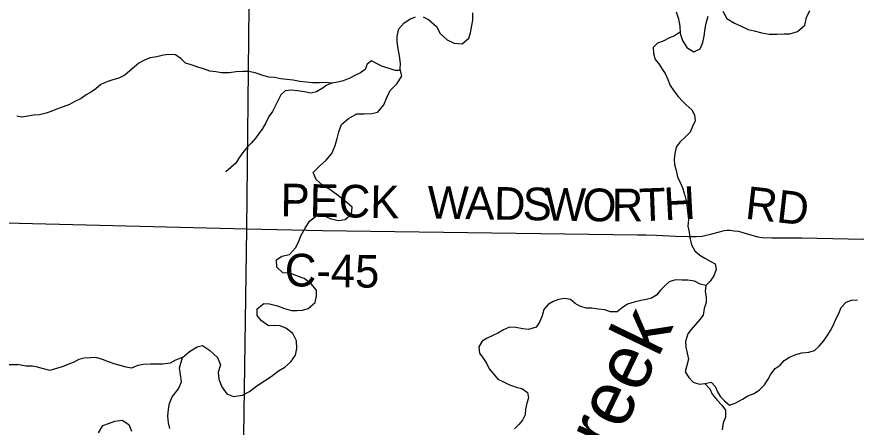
# Model space of a CAD drawing. Extents: x 1857828 to 2277390, y 930619 to 1324581.
# Drawn here: x 2037341 to 2045060, y 1160303 to 1164074 of the extents above; entities that cross this region are included whole.
import ezdxf

# ---------------------------------------------------------------- set-up
doc = ezdxf.new("R2010")
doc.units = 0
for name, color, linetype in [('GM_X_County_Road', 7, 'Continuous'), ('GM_X_County_Road_Text', 7, 'Continuous'), ('GM_X_Major_River', 7, 'Continuous'), ('GM_X_Minor_River', 7, 'Continuous'), ('GM_X_Minor_River_Text', 7, 'Continuous'), ('GM_X_Township_Road', 7, 'Continuous')]:
    doc.layers.add(name, color=color, linetype=linetype)

msp = doc.modelspace()

# ---------------------------------------------------------------- linework, layer by layer
at = {"layer": 'GM_X_County_Road'}
msp.add_lwpolyline([(2039457.2, 1162124.6), (2040149.3, 1162110.8), (2043049.9, 1162072.2), (2043124.2, 1162072.4), (2043224.5, 1162068.7), (2043397, 1162059.3), (2043521.4, 1162055.7), (2043557.5, 1162055.8), (2043589.6, 1162055.9), (2043643.7, 1162060.1), (2043733.9, 1162080.4), (2043804.1, 1162098.7), (2043846.2, 1162110.9), (2043872.2, 1162112.9), (2043902.3, 1162113), (2043938.4, 1162109.2), (2043976.6, 1162103.3), (2044035.3, 1162087.2), (2044091.1, 1162069.6), (2044121.1, 1162061.6), (2044151.3, 1162053.7), (2044195.4, 1162047.8), (2044285.7, 1162042.1), (2044438.2, 1162044.3), (2044560.5, 1162043), (2046410.2, 1162004.7)], dxfattribs=at)
at = {"layer": 'GM_X_Major_River'}
for points in [[(2043832.8, 1164125.4), (2043870.8, 1164059.1), (2043941, 1164016.7), (2043995.2, 1163990.4), (2044065.4, 1163958.1), (2044121.7, 1163945.9), (2044192, 1163927.6), (2044260.3, 1163913.3), (2044330.6, 1163915.1), (2044399, 1163916.8), (2044449.2, 1163918.7), (2044521.6, 1163940.5), (2044588.1, 1163996.4), (2044602.4, 1164068.6), (2044634.8, 1164132.7)], [(2040877.6, 1163541.5), (2040866.5, 1163596.1), (2040868.7, 1163646.2), (2040858.9, 1163714.5), (2040849, 1163778.7), (2040839.2, 1163844.9), (2040839.3, 1163897.1), (2040853.6, 1163963.2), (2040902, 1164019.2), (2040954.4, 1164051.1), (2041008.8, 1164075)], [(2041077.1, 1164074.8), (2041127.3, 1164050.5), (2041201.4, 1163986.1), (2041235.4, 1163921.8), (2041297.5, 1163863.4), (2041361.7, 1163833.1), (2041436.1, 1163826.8), (2041496.5, 1163876.7), (2041512.8, 1163926.8), (2041525, 1163993), (2041533.2, 1164043.1), (2041535.5, 1164111.3)], [(2043404.7, 1164120.9), (2043424.6, 1164056.6), (2043438.4, 1163988.4)], [(2043438.4, 1163988.4), (2043440.2, 1163922.2), (2043464.2, 1163855.9), (2043502.1, 1163791.6), (2043568.3, 1163751.2), (2043626.7, 1163779.1), (2043649, 1163837.2), (2043661.2, 1163897.3), (2043671.5, 1163965.5), (2043679.7, 1164015.6), (2043698, 1164079.8)], [(2038837.7, 1160849.2), (2038864.2, 1160943.3), (2038930.7, 1160999.3), (2038999.1, 1161041.1), (2039049.4, 1161055), (2039113.6, 1161010.7), (2039185.8, 1160944.2), (2039215.7, 1160875.9), (2039193.4, 1160809.8), (2039199.2, 1160743.6), (2039225.1, 1160675.3), (2039273.1, 1160611), (2039335.3, 1160584.7), (2039415.8, 1160598.4), (2039482.2, 1160632.3), (2039548.7, 1160682.2), (2039619.2, 1160728.1), (2039681.6, 1160770), (2039748.1, 1160821.9), (2039806.5, 1160853.8), (2039861, 1160903.8), (2039905.4, 1160963.8), (2039915.6, 1161027.9), (2039913.8, 1161098.1), (2039879.9, 1161164.4), (2039813.7, 1161214.8), (2039761.5, 1161235.1), (2039709.3, 1161237.3), (2039657, 1161233.4), (2039590.8, 1161279.8), (2039552.8, 1161330.1), (2039553, 1161390.2), (2039613.5, 1161440.2), (2039663.7, 1161438), (2039738, 1161417.7), (2039802.2, 1161393.4), (2039866.5, 1161377.1), (2039916.7, 1161376.9), (2039967, 1161378.8), (2040021.3, 1161392.6), (2040083.8, 1161448.6), (2040098.1, 1161510.7), (2040096.2, 1161562.8), (2040048.2, 1161621.2), (2039984, 1161669.5), (2039923.8, 1161691.8), (2039855.5, 1161718.1), (2039787.2, 1161722.4), (2039733.1, 1161774.7), (2039729.3, 1161840.9), (2039779.7, 1161874.8), (2039850.1, 1161890.6), (2039902.5, 1161950.6), (2039930.8, 1162002.7), (2039955.1, 1162066.8), (2039991.5, 1162130.8), (2040033.9, 1162196.9), (2040100.4, 1162248.8), (2040168.8, 1162246.6), (2040222.9, 1162220.3), (2040295.2, 1162202), (2040359.6, 1162211.8), (2040418, 1162261.7), (2040426.3, 1162323.9), (2040358.1, 1162384.3), (2040290, 1162434.7), (2040219.8, 1162487.1), (2040149.6, 1162529.4), (2040095.5, 1162579.8), (2040067.5, 1162644.1), (2040124, 1162702), (2040186.5, 1162756), (2040236.9, 1162818), (2040267.3, 1162892.1), (2040287.6, 1162956.2), (2040301.9, 1163018.3), (2040326.2, 1163084.5), (2040392.7, 1163138.4), (2040469.2, 1163182.2), (2040535.6, 1163182), (2040605.9, 1163185.8), (2040662.2, 1163199.6), (2040716.7, 1163265.6), (2040743.1, 1163333.7), (2040773.4, 1163397.8), (2040835.9, 1163459.8), (2040880.4, 1163527.8)], [(2040880.4, 1163527.8), (2040877.6, 1163541.5)], [(2038749.5, 1160291.9), (2038737.6, 1160342.1), (2038729.8, 1160406.3), (2038736, 1160470.4), (2038746.2, 1160522.5), (2038768.5, 1160582.6), (2038829.1, 1160654.6), (2038855.4, 1160720.7), (2038845.6, 1160789), (2038837.7, 1160849.2)], [(2038092.2, 1160252), (2038132.6, 1160320.1), (2038182.9, 1160338), (2038241.2, 1160359.8), (2038309.6, 1160367.6), (2038371.8, 1160327.3), (2038395.7, 1160267)]]:
    msp.add_lwpolyline(points, dxfattribs=at)
at = {"layer": 'GM_X_Minor_River'}
for points in [[(2043439.4, 1163932.6), (2043434.3, 1163930.9), (2043387.9, 1163901), (2043337.6, 1163877.1), (2043285.2, 1163849.2), (2043232.9, 1163831.4), (2043192.5, 1163791.4), (2043196.3, 1163737.2), (2043210.2, 1163681), (2043244.3, 1163642.8), (2043274.3, 1163594.5), (2043304.3, 1163552.2), (2043328.3, 1163498), (2043350.2, 1163443.7), (2043382.2, 1163395.5), (2043422.3, 1163343.2), (2043458.4, 1163300.9), (2043496.4, 1163266.6), (2043548.6, 1163220.3), (2043572.6, 1163172.1), (2043578.4, 1163119.9), (2043556.1, 1163065.8), (2043533.8, 1163015.7), (2043485.4, 1162963.8), (2043439, 1162923.8), (2043404.7, 1162877.8), (2043392.4, 1162819.7), (2043386.2, 1162767.5), (2043390.1, 1162717.4), (2043404, 1162661.1), (2043415.8, 1162604.9), (2043439.8, 1162552.7), (2043463.8, 1162502.4), (2043479.7, 1162444.2), (2043497.6, 1162381.9), (2043505.4, 1162319.7), (2043513.3, 1162263.5), (2043517.1, 1162211.3), (2043512.9, 1162151.2), (2043522.8, 1162097), (2043530.7, 1162046.8), (2043544.5, 1161980.5), (2043576.5, 1161924.2), (2043622.6, 1161883.9), (2043666.8, 1161857.7), (2043717, 1161829.4), (2043763.1, 1161803.1), (2043771, 1161751), (2043750.7, 1161692.9), (2043718.4, 1161644.8), (2043678, 1161606.9)], [(2040868.7, 1163581.7), (2040820.8, 1163581.8), (2040764.6, 1163600.1), (2040704.3, 1163618.3), (2040654.1, 1163642.6), (2040603.9, 1163668.9), (2040563.6, 1163638.9), (2040545.3, 1163588.9), (2040503, 1163560.9), (2040454.7, 1163537), (2040404.3, 1163509.1), (2040341.9, 1163487.3), (2040293.6, 1163473.5), (2040239.2, 1163463.6), (2040176.9, 1163469.9), (2040124.6, 1163468.1), (2040060.3, 1163466.3), (2040002, 1163472.6), (2039943.7, 1163480.8), (2039881.4, 1163491.1), (2039823.1, 1163497.3), (2039768.8, 1163503.6), (2039710.5, 1163515.8), (2039658.2, 1163520), (2039594, 1163538.3), (2039533.7, 1163560.6), (2039471.4, 1163570.9), (2039419.1, 1163573.1), (2039358.8, 1163569.3), (2039294.4, 1163559.5), (2039222, 1163559.8), (2039171.7, 1163570), (2039117.5, 1163576.3), (2039059.2, 1163596.5), (2039005, 1163612.8), (2038944.7, 1163633.1), (2038892.5, 1163649.3), (2038852.4, 1163687.6), (2038800.2, 1163723.9), (2038739.9, 1163728.2), (2038689.6, 1163722.3), (2038629.2, 1163706.5), (2038568.9, 1163696.7), (2038516.5, 1163676.9), (2038464.1, 1163647), (2038419.7, 1163611), (2038381.4, 1163577.1), (2038335.1, 1163539.1), (2038278.7, 1163511.3), (2038224.3, 1163495.4), (2038170, 1163477.6), (2038113.6, 1163451.7), (2038067.2, 1163413.8), (2038026.9, 1163383.8), (2037980.5, 1163357.9), (2037932.1, 1163324), (2037869.7, 1163294.1), (2037825.4, 1163268.2), (2037769, 1163248.4), (2037714.6, 1163228.5), (2037662.3, 1163208.7), (2037609.9, 1163188.8), (2037549.6, 1163173), (2037495.2, 1163169.2), (2037442.9, 1163161.4), (2037388.6, 1163153.6), (2037341.1, 1163160.1)], [(2040239.2, 1163463.6), (2040190.9, 1163445.8), (2040150.6, 1163415.8), (2040098.2, 1163383.9), (2040043.9, 1163374.1), (2039985.6, 1163384.4), (2039923.3, 1163392.6), (2039863, 1163400.9), (2039808.7, 1163395.1), (2039770.3, 1163357.1), (2039746, 1163309), (2039719.7, 1163259), (2039691.4, 1163202.9), (2039659.1, 1163156.9), (2039632.7, 1163100.8), (2039598.4, 1163042.8), (2039568.1, 1163002.8), (2039537.8, 1162962.8), (2039499.4, 1162914.8), (2039461.1, 1162878.8), (2039418.7, 1162828.8), (2039384.3, 1162776.8), (2039354, 1162730.8), (2039309.6, 1162690.8), (2039263.2, 1162650.9)], [(2043678, 1161606.9), (2043625.8, 1161619.1), (2043573.6, 1161645.4), (2043511.3, 1161653.6), (2043457, 1161655.9), (2043398.7, 1161656.1), (2043340.3, 1161638.3), (2043297.9, 1161598.3), (2043259.6, 1161562.3), (2043225.2, 1161516.3), (2043178.9, 1161488.4), (2043128.6, 1161476.6), (2043078.3, 1161466.7), (2043017.9, 1161452.9), (2042955.5, 1161433.1), (2042909.1, 1161399.2), (2042862.8, 1161363.2), (2042800.4, 1161363.5), (2042744.2, 1161381.8), (2042685.9, 1161388), (2042627.6, 1161396.2), (2042577.3, 1161396.4), (2042519, 1161414.7), (2042474.9, 1161441), (2042432.8, 1161477.2), (2042378.5, 1161487.5), (2042322.2, 1161477.7), (2042273.9, 1161459.8), (2042227.5, 1161431.9), (2042189.1, 1161385.9), (2042172.9, 1161325.8), (2042148.5, 1161269.7), (2042116.2, 1161223.7), (2042047.8, 1161201.9), (2041995.5, 1161208.1), (2041931.2, 1161220.4), (2041872.9, 1161222.6), (2041816.5, 1161196.7), (2041764.1, 1161168.9), (2041711.7, 1161143), (2041665.4, 1161121.1), (2041621.1, 1161095.2), (2041590.7, 1161043.1), (2041596.6, 1160984.9), (2041628.6, 1160938.7), (2041660.6, 1160890.4), (2041684.6, 1160840.2), (2041722.7, 1160797.9), (2041764.7, 1160745.6), (2041816.9, 1160719.3), (2041867.1, 1160695), (2041933.4, 1160672.7), (2041985.7, 1160658.5), (2042037.8, 1160622.2), (2042047.7, 1160572), (2042031.5, 1160523.9), (2042019.2, 1160469.8), (2042017, 1160415.6), (2041990.7, 1160367.6), (2041956.4, 1160327.6), (2041918.1, 1160287.6)], [(2043678, 1161606.9), (2043671.8, 1161550.7), (2043681.7, 1161498.5), (2043681.5, 1161448.4), (2043663.2, 1161394.3), (2043653, 1161334.1), (2043622.7, 1161292.1), (2043582.3, 1161248.1), (2043542, 1161202.2), (2043511.7, 1161162.2), (2043491.3, 1161090), (2043493.2, 1161039.9), (2043507, 1160983.6), (2043518.9, 1160929.4), (2043502.7, 1160871.3), (2043488.4, 1160813.2), (2043522.4, 1160760.9), (2043560.5, 1160716.6), (2043618.7, 1160700.3), (2043669, 1160704.2), (2043725.4, 1160716), (2043763.5, 1160677.7), (2043783.4, 1160627.5), (2043811.4, 1160583.2), (2043847.5, 1160547)], [(2043847.5, 1160547), (2043893.6, 1160506.7), (2043954, 1160526.5), (2044014.5, 1160562.4), (2044064.8, 1160592.3), (2044121.2, 1160612.1), (2044171.6, 1160648.1), (2044216, 1160694), (2044250.3, 1160744.1), (2044274.6, 1160792.1), (2044315, 1160842.1), (2044359.4, 1160874), (2044397.7, 1160916), (2044448.1, 1160947.9), (2044504.5, 1160971.8), (2044560.8, 1160987.6), (2044623.2, 1160993.4), (2044675.5, 1161007.2), (2044719.9, 1161047.2), (2044758.3, 1161093.2), (2044792.6, 1161143.2), (2044822.9, 1161193.2), (2044849.2, 1161239.3), (2044873.6, 1161295.4), (2044899.9, 1161349.4), (2044922.2, 1161403.5), (2044968.6, 1161451.5), (2045016.9, 1161471.3), (2045073.2, 1161473.1)], [(2035840.6, 1160612.6), (2035907.4, 1160647.7), (2035957.6, 1160642.9), (2036023.8, 1160635.9), (2036092.3, 1160642.8), (2036159.1, 1160675.9), (2036225.5, 1160685), (2036293.7, 1160671.9), (2036365.7, 1160650.7), (2036434.3, 1160665.8), (2036499.5, 1160727), (2036548.5, 1160784.4), (2036593.7, 1160852), (2036634.8, 1160917.6), (2036695.8, 1160966.8), (2036764.3, 1160975.8), (2036828.5, 1160964.8), (2036900.7, 1160953.7), (2036966.7, 1160932.6), (2037036.7, 1160903.4), (2037108.8, 1160888.3), (2037177.1, 1160881.2), (2037249.4, 1160878.1), (2037346.8, 1160878.6)], [(2038864.2, 1160943.3), (2038801.1, 1160919.4), (2038750.7, 1160891.5), (2038684.3, 1160881.8), (2038619.9, 1160882), (2038569.7, 1160882.2), (2038507.3, 1160880.4), (2038455, 1160870.6), (2038396.6, 1160846.8), (2038346.4, 1160855), (2038292.1, 1160869.2), (2038235.8, 1160885.5), (2038183.6, 1160903.7), (2038129.4, 1160924), (2038069.1, 1160944.3), (2038018.8, 1160940.5), (2037960.5, 1160936.7), (2037910.2, 1160926.8), (2037859.8, 1160897), (2037809.5, 1160879.1), (2037759.1, 1160859.2), (2037704.8, 1160841.4), (2037646.4, 1160825.6), (2037588.1, 1160839.8), (2037531.9, 1160856.1), (2037481.6, 1160864.3), (2037427.3, 1160864.5), (2037377.4, 1160872.4), (2037346.7, 1160878.7)], [(2043669, 1160704.2), (2043715.1, 1160655.8), (2043737.1, 1160607.6), (2043781.1, 1160551.3), (2043823.2, 1160507), (2043859.3, 1160458.7), (2043857.1, 1160396.5), (2043836.8, 1160342.4), (2043826.5, 1160280.3)]]:
    msp.add_lwpolyline(points, dxfattribs=at)
at = {"layer": 'GM_X_Township_Road'}
for points in [[(2039457.2, 1162124.6), (2039491.5, 1165334.7), (2039498.1, 1165709.6), (2039499.9, 1165755.8), (2039503.8, 1165795.9), (2039516.1, 1165835.1), (2039516.1, 1165835.2)], [(2032201.9, 1162260.7), (2037362.8, 1162178), (2039457.2, 1162124.6)], [(2039383.6, 1157074), (2039457.2, 1162124.6)]]:
    msp.add_lwpolyline(points, dxfattribs=at)

# ---------------------------------------------------------------- texts
at = {"layer": 'GM_X_County_Road_Text'}
for s, rotation, p in [('PECK', 358.93409, (2039764.3, 1162242.8)), ('W', 359.08974, (2041116.2, 1162220.9)), ('A', 359.08785, (2041463.8, 1162215.4)), ('D', 359.08929, (2041727.7, 1162211.2)), ('S', 359.08768, (2041991.7, 1162207)), ('H', 3.08803, (2043299.1, 1162203.9)), ('RD', 353.60522, (2044031.5, 1162220.1)), ('W', 359.08829, (2042194.1, 1162203.8)), ('O', 359.11412, (2042541.8, 1162198.2)), ('R', 0.21294, (2042812, 1162194.1)), ('T', 2.13308, (2043069.4, 1162195.3)), ('C-45', 358.97172, (2039803.3, 1161599.4))]:
    msp.add_text(s, height=300, rotation=rotation, dxfattribs=at).set_placement(p)
at = {"layer": 'GM_X_Minor_River_Text'}
msp.add_text('Creek', height=500.15, rotation=64.27766, dxfattribs=at).set_placement((2042608.1, 1159627.3))

doc.saveas('drawing.dxf')
